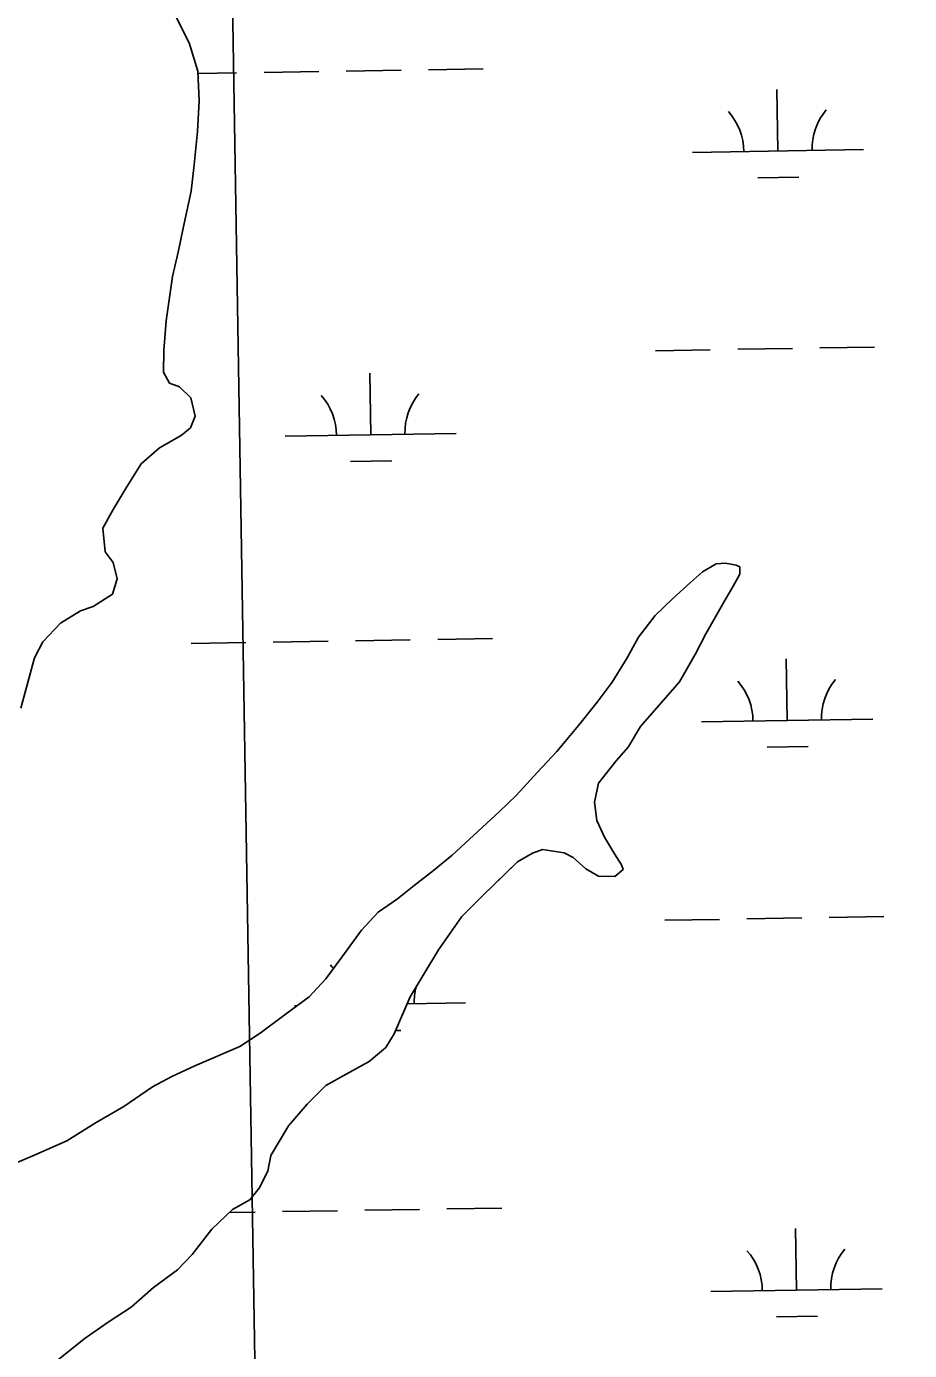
# Model space of a CAD drawing. Extents: x 3855477 to 3893699, y 299188 to 325115.
# Drawn here: x 3880792 to 3881308, y 308019 to 308792 of the extents above; entities that cross this region are included whole.
import ezdxf

# ---------------------------------------------------------------- set-up
doc = ezdxf.new("R2010")
doc.units = 0
for name, color, linetype in [('V-GRID-MAJR', 7, 'Continuous'), ('V-TOPO-SHOR', 7, 'Continuous'), ('V-WETL-SWMP', 7, 'Continuous')]:
    doc.layers.add(name, color=color, linetype=linetype)

msp = doc.modelspace()

# ---------------------------------------------------------------- linework, layer by layer
at = {"layer": 'V-GRID-MAJR'}
for points in [[(3880975.7, 304962.88), (3880925.94, 307989.8), (3880826.33, 314049.8), (3880726.72, 320109.79), (3880676.87, 323142.88)], [(3859685.54, 307646.85), (3864995.66, 307731.42), (3870305.76, 307816.78), (3875615.86, 307902.9), (3880925.94, 307989.8), (3886236.01, 308077.46), (3891546.07, 308165.91)]]:
    msp.add_spline(points, degree=3, dxfattribs=at)
at = {"layer": 'V-TOPO-SHOR'}
for points in [[(3880878.62, 308799.61), (3880887.28, 308782.57), (3880892.26, 308766.13), (3880893, 308748.72), (3880892.15, 308730.8), (3880890.21, 308711.32), (3880888.36, 308696.05), (3880884.32, 308677.14), (3880880.85, 308660.32), (3880877.43, 308646.15), (3880873.8, 308620.37), (3880872.43, 308602.98), (3880872.21, 308590.33), (3880875.78, 308583.94), (3880881.54, 308581.72), (3880888.28, 308575.27), (3880890.73, 308564.68), (3880887.97, 308557.87), (3880882.61, 308553.22), (3880869.82, 308546.07), (3880859.11, 308536.77)], [(3880859.11, 308536.77), (3880850.41, 308522.68), (3880842.8, 308510.17), (3880836.8, 308499.2), (3880838.14, 308485.46), (3880842.77, 308479.05), (3880845.23, 308469.51), (3880842.43, 308460.59), (3880831.23, 308453.41), (3880823.8, 308450.91), (3880812.06, 308443.74), (3880801.85, 308432.84), (3880796.93, 308423.44), (3880789.01, 308394.05)], [(3881143.57, 308371.22), (3881150.71, 308383.34), (3881173.54, 308409.54), (3881182.89, 308425.88), (3881188.95, 308437.48), (3881199.4, 308455.92), (3881204.9, 308465.41), (3881208.75, 308472.26), (3881208.82, 308476.52), (3881206.71, 308477.62), (3881200.35, 308478.8), (3881195.01, 308478.36), (3881186.95, 308473.72), (3881179.91, 308467.46), (3881169.62, 308458.06), (3881159.33, 308448.13), (3881149.52, 308435.53), (3881142.91, 308423.4), (3881134.14, 308409.19), (3881125.41, 308397.63), (3881114.52, 308383.99), (3881102, 308368.78), (3881090.6, 308356.74), (3881078.11, 308343.12), (3881068.35, 308333.71), (3881040.74, 308308.13), (3881029.94, 308299.27), (3881018.6, 308290.43), (3881008.87, 308282.62), (3880997.55, 308274.83), (3880987.78, 308264.36), (3880976.31, 308248.6), (3880967.03, 308235.99), (3880957.26, 308225.52), (3880943.23, 308215.12), (3880928.66, 308204.21), (3880916.81, 308196.44), (3880890.52, 308185.2), (3880877.1, 308179.05), (3880865.81, 308172.87), (3880849.09, 308161.46), (3880832.96, 308152.17), (3880815.72, 308141.3), (3880795.87, 308132.61), (3880780.31, 308125.97)], [(3880810.21, 308013.1), (3880826.42, 308026.11), (3880839.9, 308035.45), (3880853.37, 308044.26), (3880866.35, 308055.73), (3880880.38, 308066.13), (3880889.06, 308075.02), (3880900.5, 308089.72), (3880912.43, 308101.22), (3880922.64, 308106.89), (3880928.09, 308113.71), (3880933.06, 308123.74), (3880934.82, 308132.76), (3880945.25, 308150.14), (3880956.13, 308162.72), (3880966.97, 308173.7), (3880978.81, 308180.41), (3880992.25, 308187.62), (3881001.98, 308195.96), (3881006.91, 308203.86), (3881016.36, 308225.52), (3881032.82, 308252.9), (3881046.48, 308272.35), (3881058.96, 308284.9), (3881070.33, 308295.88), (3881079, 308304.24), (3881087.62, 308309.41), (3881093.51, 308311.43), (3881106.25, 308309.6), (3881111.52, 308306.85), (3881118.86, 308300.33), (3881126.23, 308295.93), (3881135.81, 308295.76), (3881140.68, 308299.93), (3881139.66, 308302.61), (3881135.52, 308309.08), (3881129.84, 308318.76), (3881125.22, 308328.43), (3881123.82, 308339.1), (3881126.15, 308350.24), (3881136.5, 308363.36), (3881143.57, 308371.22)]]:
    msp.add_lwpolyline(points, dxfattribs=at)
at = {"layer": 'V-WETL-SWMP'}
for p, q in [((3880878.62, 308799.61), (3880887.28, 308782.57)), ((3880887.28, 308782.57), (3880892.26, 308766.13)), ((3880892.26, 308766.13), (3880893, 308748.71)), ((3880892.32, 308764.69), (3880914.93, 308765.06)), ((3880930.93, 308765.32), (3880962.92, 308765.84)), ((3880978.92, 308766.11), (3881010.92, 308766.63)), ((3881026.92, 308766.89), (3881058.91, 308767.41)), ((3881231.03, 308719.46), (3881230.45, 308755.46)), ((3880893, 308748.71), (3880892.15, 308730.8)), ((3880892.15, 308730.8), (3880890.21, 308711.32)), ((3881181.04, 308718.65), (3881281.03, 308720.28)), ((3880890.21, 308711.32), (3880888.36, 308696.05)), ((3881219.28, 308703.84), (3881243.28, 308704.23)), ((3880888.36, 308696.05), (3880884.32, 308677.14)), ((3880884.32, 308677.14), (3880880.85, 308660.32)), ((3880880.85, 308660.32), (3880877.43, 308646.14)), ((3880877.43, 308646.14), (3880873.8, 308620.37)), ((3880873.8, 308620.37), (3880872.43, 308602.98)), ((3880872.43, 308602.98), (3880872.21, 308590.33)), ((3881159.51, 308602.85), (3881191.51, 308603.37)), ((3881207.51, 308603.63), (3881239.5, 308604.15)), ((3881255.5, 308604.42), (3881287.5, 308604.94)), ((3880872.21, 308590.33), (3880875.78, 308583.94)), ((3880875.78, 308583.94), (3880881.54, 308581.72)), ((3880993.23, 308553.71), (3880992.64, 308589.7)), ((3880881.54, 308581.72), (3880888.28, 308575.27)), ((3880888.28, 308575.27), (3880890.73, 308564.68)), ((3880890.73, 308564.68), (3880887.97, 308557.87)), ((3880882.61, 308553.22), (3880869.82, 308546.07)), ((3880887.97, 308557.87), (3880882.61, 308553.22)), ((3880943.24, 308552.89), (3881043.22, 308554.52)), ((3880869.82, 308546.07), (3880859.11, 308536.77)), ((3880981.48, 308538.08), (3881005.48, 308538.47)), ((3880859.11, 308536.77), (3880850.41, 308522.68)), ((3880850.41, 308522.68), (3880842.8, 308510.16)), ((3880842.8, 308510.16), (3880836.8, 308499.2)), ((3880836.8, 308499.2), (3880838.14, 308485.46)), ((3880838.14, 308485.46), (3880842.77, 308479.05)), ((3880842.77, 308479.05), (3880845.23, 308469.51)), ((3881186.94, 308473.72), (3881195.01, 308478.36)), ((3881195.01, 308478.36), (3881200.35, 308478.8)), ((3881200.35, 308478.8), (3881206.71, 308477.62)), ((3881206.71, 308477.62), (3881208.82, 308476.52)), ((3881208.82, 308476.52), (3881208.75, 308472.26)), ((3880845.23, 308469.51), (3880842.43, 308460.59)), ((3881169.63, 308458.06), (3881179.91, 308467.46)), ((3881179.91, 308467.46), (3881186.94, 308473.72)), ((3881208.75, 308472.26), (3881204.9, 308465.41)), ((3880842.43, 308460.59), (3880831.23, 308453.41)), ((3881204.9, 308465.41), (3881199.4, 308455.92)), ((3880831.23, 308453.41), (3880823.8, 308450.91)), ((3881159.33, 308448.13), (3881169.63, 308458.06)), ((3881199.4, 308455.92), (3881188.95, 308437.48)), ((3880823.8, 308450.91), (3880812.07, 308443.74)), ((3881149.52, 308435.53), (3881159.33, 308448.13)), ((3880812.07, 308443.74), (3880801.85, 308432.84)), ((3881188.95, 308437.48), (3881182.89, 308425.88)), ((3880801.85, 308432.84), (3880796.93, 308423.44)), ((3880888.35, 308431.91), (3880920.35, 308432.43)), ((3880936.35, 308432.69), (3880968.34, 308433.21)), ((3880984.34, 308433.47), (3881016.34, 308434)), ((3881032.34, 308434.26), (3881064.33, 308434.78)), ((3881142.91, 308423.4), (3881149.52, 308435.53)), ((3880796.93, 308423.44), (3880789.02, 308394.05)), ((3881134.14, 308409.19), (3881142.91, 308423.4)), ((3881182.89, 308425.88), (3881173.54, 308409.54)), ((3881236.45, 308386.83), (3881235.86, 308422.83)), ((3881125.41, 308397.63), (3881134.14, 308409.19)), ((3881173.54, 308409.54), (3881150.71, 308383.33)), ((3881114.52, 308383.99), (3881125.41, 308397.63)), ((3881102, 308368.78), (3881114.52, 308383.99)), ((3881150.71, 308383.33), (3881143.57, 308371.22)), ((3881186.46, 308386.02), (3881286.44, 308387.65)), ((3881090.6, 308356.74), (3881102, 308368.78)), ((3881143.57, 308371.22), (3881136.5, 308363.36)), ((3881224.7, 308371.21), (3881248.7, 308371.6)), ((3881136.5, 308363.36), (3881126.15, 308350.24)), ((3881078.11, 308343.12), (3881090.6, 308356.74)), ((3881126.15, 308350.24), (3881123.82, 308339.1)), ((3881068.36, 308333.71), (3881078.11, 308343.12)), ((3881123.82, 308339.1), (3881125.22, 308328.43)), ((3881040.74, 308308.13), (3881068.36, 308333.71)), ((3881125.22, 308328.43), (3881129.84, 308318.76)), ((3881129.84, 308318.76), (3881135.52, 308309.08)), ((3881029.93, 308299.27), (3881040.74, 308308.13)), ((3881087.61, 308309.41), (3881079, 308304.24)), ((3881093.51, 308311.43), (3881087.61, 308309.41)), ((3881106.25, 308309.6), (3881093.51, 308311.43)), ((3881111.53, 308306.85), (3881106.25, 308309.6)), ((3881118.86, 308300.33), (3881111.53, 308306.85)), ((3881135.52, 308309.08), (3881139.67, 308302.61)), ((3881018.59, 308290.43), (3881029.93, 308299.27)), ((3881079, 308304.24), (3881058.96, 308284.9)), ((3881126.23, 308295.93), (3881118.86, 308300.33)), ((3881140.68, 308299.93), (3881135.81, 308295.76)), ((3881139.67, 308302.61), (3881140.68, 308299.93)), ((3881008.87, 308282.62), (3881018.59, 308290.43)), ((3881135.81, 308295.76), (3881126.23, 308295.93)), ((3880997.55, 308274.83), (3881008.87, 308282.62)), ((3881058.96, 308284.9), (3881046.48, 308272.35)), ((3880987.78, 308264.36), (3880997.55, 308274.83)), ((3881046.48, 308272.35), (3881032.82, 308252.9)), ((3881164.93, 308270.22), (3881196.93, 308270.74)), ((3881212.93, 308271), (3881244.92, 308271.52)), ((3881260.92, 308271.78), (3881292.92, 308272.31)), ((3880976.31, 308248.6), (3880987.78, 308264.36)), ((3881032.82, 308252.9), (3881016.36, 308225.52)), ((3880967.03, 308235.99), (3880976.31, 308248.6)), ((3880957.26, 308225.52), (3880967.03, 308235.99)), ((3880943.23, 308215.12), (3880957.26, 308225.52)), ((3880948.65, 308220.26), (3880950.2, 308220.29)), ((3881016.36, 308225.52), (3881006.91, 308203.86)), ((3881014.53, 308221.33), (3881048.64, 308221.89)), ((3880928.66, 308204.21), (3880943.23, 308215.12)), ((3881007.76, 308205.79), (3881010.9, 308205.84)), ((3880916.81, 308196.44), (3880928.66, 308204.21)), ((3881006.91, 308203.86), (3881001.98, 308195.96)), ((3880890.52, 308185.2), (3880916.81, 308196.44)), ((3881001.98, 308195.96), (3880992.25, 308187.62)), ((3880877.1, 308179.05), (3880890.52, 308185.2)), ((3880992.25, 308187.62), (3880978.81, 308180.41)), ((3880865.81, 308172.87), (3880877.1, 308179.05)), ((3880966.97, 308173.7), (3880956.13, 308162.72)), ((3880978.81, 308180.41), (3880966.97, 308173.7)), ((3880849.1, 308161.46), (3880865.81, 308172.87)), ((3880832.96, 308152.17), (3880849.1, 308161.46)), ((3880956.13, 308162.72), (3880945.25, 308150.14)), ((3880815.72, 308141.3), (3880832.96, 308152.17)), ((3880945.25, 308150.14), (3880934.82, 308132.76)), ((3880795.87, 308132.61), (3880815.72, 308141.3)), ((3880780.31, 308125.97), (3880795.87, 308132.61)), ((3880934.82, 308132.76), (3880933.06, 308123.74)), ((3880933.06, 308123.74), (3880928.09, 308113.71)), ((3880928.09, 308113.71), (3880922.64, 308106.89)), ((3880922.64, 308106.89), (3880912.43, 308101.22)), ((3880912.43, 308101.22), (3880900.5, 308089.72)), ((3880910.7, 308099.56), (3880925.77, 308099.8)), ((3880941.77, 308100.06), (3880973.76, 308100.58)), ((3880989.76, 308100.84), (3881021.76, 308101.36)), ((3881037.75, 308101.63), (3881069.75, 308102.15)), ((3880900.5, 308089.72), (3880889.06, 308075.02)), ((3881241.87, 308054.2), (3881241.28, 308090.2)), ((3880889.06, 308075.02), (3880880.38, 308066.13)), ((3880880.38, 308066.13), (3880866.35, 308055.74)), ((3880866.35, 308055.74), (3880853.37, 308044.26)), ((3881191.88, 308053.39), (3881291.86, 308055.02)), ((3880853.37, 308044.26), (3880839.9, 308035.45)), ((3880839.9, 308035.45), (3880826.42, 308026.11)), ((3881230.12, 308038.58), (3881254.12, 308038.97)), ((3880826.42, 308026.11), (3880810.21, 308013.09))]:
    msp.add_line(p, q, dxfattribs=at)
for centre, start, end in [((3881175.79, 308719.04), 0.16154, 41.7052), ((3881286.26, 308720.84), 140.16154, 181.7052), ((3880937.99, 308553.28), 0.16154, 41.7052), ((3881048.46, 308555.08), 140.16154, 181.7052), ((3881181.21, 308386.41), 0.16154, 41.7052), ((3881291.68, 308388.21), 140.16154, 181.7052), ((3880943.4, 308220.65), 37.27096, 41.7052), ((3881053.88, 308222.45), 165.82563, 181.7052), ((3881186.63, 308053.78), 0.16154, 41.7052), ((3881297.1, 308055.58), 140.16154, 181.7052)]:
    msp.add_arc(centre, 35.25, start, end, dxfattribs=at)

doc.saveas('drawing.dxf')
